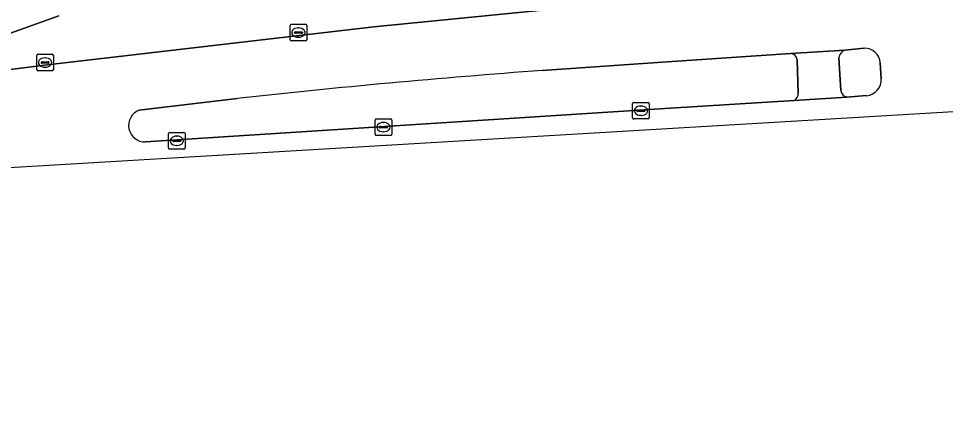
# Model space of a CAD drawing. Extents: x 159626 to 160723, y 388173 to 389416.
# Drawn here: x 160352.4 to 160408.2, y 388302.7 to 388326.5 of the extents above; entities that cross this region are included whole.
import ezdxf

# ---------------------------------------------------------------- set-up
doc = ezdxf.new("R2010")
doc.units = 0
for name, color, linetype in [('IMGEO_Groenvoorziening', 7, 'Continuous'), ('IMGEO_Kolk', 7, 'Continuous'), ('IMGEO_Rijbaan_lokaal_gesloten', 7, 'Continuous'), ('IMGEO_Rijbaan_regionaal_gesloten', 7, 'Continuous'), ('IMGEO_Verkeerseiland_open', 7, 'Continuous'), ('IMGEO_Voetpad_open', 7, 'Continuous')]:
    doc.layers.add(name, color=color, linetype=linetype)

msp = doc.modelspace()

# ---------------------------------------------------------------- linework, layer by layer
at = {"layer": 'IMGEO_Groenvoorziening'}
msp.add_lwpolyline([(160343.242, 388322.473), (160354.869, 388326.625)], dxfattribs=at)
at = {"layer": 'IMGEO_Kolk'}
for p, q in [((160368.776, 388325.196), (160368.776, 388326.048)), ((160368.851, 388326.122), (160369.703, 388326.122)), ((160369.264, 388325.902), (160369.289, 388325.902)), ((160369.777, 388326.048), (160369.777, 388325.196)), ((160369.035, 388325.616), (160369.035, 388325.628)), ((160369.473, 388325.579), (160369.075, 388325.579)), ((160369.078, 388325.665), (160369.476, 388325.665)), ((160369.287, 388325.342), (160369.262, 388325.342)), ((160369.519, 388325.628), (160369.519, 388325.616)), ((160369.703, 388325.122), (160368.851, 388325.122)), ((160353.529, 388323.394), (160353.529, 388324.246)), ((160353.604, 388324.32), (160354.456, 388324.32)), ((160354.53, 388324.246), (160354.53, 388323.394)), ((160353.788, 388323.814), (160353.788, 388323.826)), ((160354.226, 388323.777), (160353.828, 388323.777)), ((160353.831, 388323.863), (160354.229, 388323.863)), ((160354.017, 388324.1), (160354.042, 388324.1)), ((160354.272, 388323.826), (160354.272, 388323.814)), ((160354.456, 388323.32), (160353.604, 388323.32)), ((160354.04, 388323.54), (160354.015, 388323.54)), ((160389.463, 388321.424), (160390.315, 388321.424)), ((160389.388, 388320.498), (160389.388, 388321.35)), ((160389.647, 388320.918), (160389.647, 388320.93)), ((160390.085, 388320.881), (160389.687, 388320.881)), ((160389.69, 388320.967), (160390.088, 388320.967)), ((160389.876, 388321.204), (160389.901, 388321.204)), ((160390.131, 388320.93), (160390.131, 388320.918)), ((160390.389, 388321.35), (160390.389, 388320.498)), ((160373.894, 388319.508), (160373.894, 388320.36)), ((160373.969, 388320.434), (160374.821, 388320.434)), ((160374.895, 388320.36), (160374.895, 388319.508)), ((160390.315, 388320.424), (160389.463, 388320.424)), ((160389.899, 388320.644), (160389.874, 388320.644)), ((160374.153, 388319.928), (160374.153, 388319.94)), ((160374.591, 388319.891), (160374.193, 388319.891)), ((160374.196, 388319.977), (160374.594, 388319.977)), ((160374.382, 388320.214), (160374.407, 388320.214)), ((160374.637, 388319.94), (160374.637, 388319.928)), ((160361.458, 388318.69), (160361.458, 388319.542)), ((160361.533, 388319.616), (160362.385, 388319.616)), ((160361.76, 388319.159), (160362.158, 388319.159)), ((160361.946, 388319.396), (160361.971, 388319.396)), ((160362.459, 388319.542), (160362.459, 388318.69)), ((160374.821, 388319.434), (160373.969, 388319.434)), ((160374.405, 388319.654), (160374.38, 388319.654)), ((160362.385, 388318.616), (160361.533, 388318.616)), ((160361.717, 388319.11), (160361.717, 388319.122)), ((160362.155, 388319.073), (160361.757, 388319.073)), ((160361.969, 388318.836), (160361.944, 388318.836)), ((160362.201, 388319.122), (160362.201, 388319.11))]:
    msp.add_line(p, q, dxfattribs=at)
for points in [[(160368.776, 388325.196), (160368.776, 388326.048)], [(160368.851, 388326.122), (160369.703, 388326.122)], [(160369.777, 388326.048), (160369.777, 388325.196)], [(160369.703, 388325.122), (160368.851, 388325.122)], [(160353.529, 388323.394), (160353.529, 388324.246)], [(160353.604, 388324.32), (160354.456, 388324.32)], [(160354.53, 388324.246), (160354.53, 388323.394)], [(160354.456, 388323.32), (160353.604, 388323.32)], [(160389.463, 388321.424), (160390.315, 388321.424)], [(160389.388, 388320.498), (160389.388, 388321.35)], [(160390.389, 388321.35), (160390.389, 388320.498)], [(160373.894, 388319.508), (160373.894, 388320.36)], [(160373.969, 388320.434), (160374.821, 388320.434)], [(160374.895, 388320.36), (160374.895, 388319.508)], [(160390.315, 388320.424), (160389.463, 388320.424)], [(160361.458, 388318.69), (160361.458, 388319.542)], [(160361.533, 388319.616), (160362.385, 388319.616)], [(160362.459, 388319.542), (160362.459, 388318.69)], [(160374.821, 388319.434), (160373.969, 388319.434)], [(160362.385, 388318.616), (160361.533, 388318.616)]]:
    msp.add_lwpolyline(points, dxfattribs=at)
for centre, radius, start, end in [((160368.853, 388326.046), 0.0765, 91.552, 178.448), ((160368.853, 388326.046), 0.0765, 91.552, 178.448), ((160369.701, 388326.046), 0.0765, 1.552, 88.448), ((160369.701, 388326.046), 0.0765, 1.552, 88.448), ((160369.075, 388325.625), 0.0403, 85.8775, 175.7526), ((160369.072, 388325.615), 0.0366, 178.938, 274.7102), ((160369.476, 388325.622), 0.043, 264.8664, 352.4533), ((160369.48, 388325.627), 0.0386, 1.7309, 96.639), ((160368.853, 388325.198), 0.0765, 181.552, 268.448), ((160368.853, 388325.198), 0.0765, 181.552, 268.448), ((160369.701, 388325.198), 0.0765, 271.552, 358.448), ((160369.701, 388325.198), 0.0765, 271.552, 358.448), ((160353.606, 388324.244), 0.0765, 91.552, 178.448), ((160353.606, 388324.244), 0.0765, 91.552, 178.448), ((160354.454, 388324.244), 0.0765, 1.552, 88.448), ((160354.454, 388324.244), 0.0765, 1.552, 88.448), ((160353.828, 388323.823), 0.0403, 85.8775, 175.7526), ((160353.825, 388323.813), 0.0366, 178.938, 274.7102), ((160354.229, 388323.82), 0.043, 264.8664, 352.4533), ((160354.233, 388323.825), 0.0386, 1.7309, 96.639), ((160353.606, 388323.396), 0.0765, 181.552, 268.448), ((160353.606, 388323.396), 0.0765, 181.552, 268.448), ((160354.454, 388323.396), 0.0765, 271.552, 358.448), ((160354.454, 388323.396), 0.0765, 271.552, 358.448), ((160389.465, 388321.348), 0.0765, 91.552, 178.448), ((160389.465, 388321.348), 0.0765, 91.552, 178.448), ((160390.313, 388321.348), 0.0765, 1.552, 88.448), ((160390.313, 388321.348), 0.0765, 1.552, 88.448), ((160389.687, 388320.927), 0.0403, 85.8775, 175.7526), ((160389.684, 388320.917), 0.0366, 178.938, 274.7102), ((160390.088, 388320.924), 0.043, 264.8664, 352.4533), ((160390.092, 388320.929), 0.0386, 1.7309, 96.639), ((160373.971, 388320.358), 0.0765, 91.552, 178.448), ((160373.971, 388320.358), 0.0765, 91.552, 178.448), ((160374.819, 388320.358), 0.0765, 1.552, 88.448), ((160374.819, 388320.358), 0.0765, 1.552, 88.448), ((160389.465, 388320.5), 0.0765, 181.552, 268.448), ((160389.465, 388320.5), 0.0765, 181.552, 268.448), ((160390.313, 388320.5), 0.0765, 271.552, 358.448), ((160390.313, 388320.5), 0.0765, 271.552, 358.448), ((160374.193, 388319.937), 0.0403, 85.8775, 175.7526), ((160374.19, 388319.927), 0.0366, 178.938, 274.7102), ((160374.594, 388319.934), 0.043, 264.8664, 352.4533), ((160374.598, 388319.939), 0.0386, 1.7309, 96.639), ((160361.535, 388319.54), 0.0765, 91.552, 178.448), ((160361.535, 388319.54), 0.0765, 91.552, 178.448), ((160361.757, 388319.119), 0.0403, 85.8775, 175.7526), ((160362.162, 388319.121), 0.0386, 1.7309, 96.639), ((160362.383, 388319.54), 0.0765, 1.552, 88.448), ((160362.383, 388319.54), 0.0765, 1.552, 88.448), ((160373.971, 388319.51), 0.0765, 181.552, 268.448), ((160373.971, 388319.51), 0.0765, 181.552, 268.448), ((160374.819, 388319.51), 0.0765, 271.552, 358.448), ((160374.819, 388319.51), 0.0765, 271.552, 358.448), ((160361.535, 388318.692), 0.0765, 181.552, 268.448), ((160361.535, 388318.692), 0.0765, 181.552, 268.448), ((160361.754, 388319.109), 0.0366, 178.938, 274.7102), ((160362.158, 388319.116), 0.043, 264.8664, 352.4533), ((160362.383, 388318.692), 0.0765, 271.552, 358.448), ((160362.383, 388318.692), 0.0765, 271.552, 358.448)]:
    msp.add_arc(centre, radius, start, end, dxfattribs=at)
for centre, major_axis, ratio, start_param, end_param in [((160369.263, 388325.622), (-0.387, 0.002), 0.722429, 4.712389, 7.853982), ((160369.288, 388325.622), (-0.39, 0.002), 0.717154, 1.570796, 4.712389), ((160354.016, 388323.82), (-0.387, 0.002), 0.722429, 4.712389, 7.853982), ((160354.041, 388323.82), (-0.39, 0.002), 0.717154, 1.570796, 4.712389), ((160389.875, 388320.924), (-0.387, 0.002), 0.722429, 4.712389, 7.853982), ((160389.9, 388320.924), (-0.39, 0.002), 0.717154, 1.570796, 4.712389), ((160374.381, 388319.934), (-0.387, 0.002), 0.722429, 4.712389, 7.853982), ((160374.406, 388319.934), (-0.39, 0.002), 0.717154, 1.570796, 4.712389), ((160361.945, 388319.116), (-0.387, 0.002), 0.722429, 4.712389, 7.853982), ((160361.97, 388319.116), (-0.39, 0.002), 0.717154, 1.570796, 4.712389)]:
    msp.add_ellipse(centre, major_axis=major_axis, ratio=ratio, start_param=start_param, end_param=end_param, dxfattribs=at)
at = {"layer": 'IMGEO_Rijbaan_lokaal_gesloten'}
for points in [[(160373.808, 388325.977), (160384.175, 388326.99)], [(160354.869, 388326.625), (160343.242, 388322.473)], [(160342.589, 388322.211), (160353.994, 388323.671), (160373.808, 388325.977)]]:
    msp.add_lwpolyline(points, dxfattribs=at)
at = {"layer": 'IMGEO_Rijbaan_regionaal_gesloten'}
for points in [[(160498.569, 388330.843), (160501.711, 388331.041), (160501.552, 388334.526), (160482.533, 388333.323), (160431.58, 388330.029), (160416.129, 388329.131), (160403.258, 388328.243), (160402.405, 388328.188), (160398.382, 388327.927), (160391.245, 388327.456), (160384.175, 388326.99), (160373.808, 388325.977), (160353.994, 388323.671), (160342.589, 388322.211), (160341.716, 388322.099)], [(160158.496, 388304.948), (160156.671, 388304.674), (160156.564, 388304.66), (160156.741, 388302.704), (160179.61, 388307.304), (160400.618, 388320.403), (160464.969, 388324.217), (160501.903, 388326.406)], [(160383.951, 388323.341), (160391.472, 388323.855), (160398.911, 388324.364), (160402.159, 388324.567), (160403.327, 388324.679)], [(160404.29, 388323.795), (160404.344, 388322.846)], [(160359.694, 388320.951), (160365.583, 388321.654)], [(160403.464, 388321.828), (160402.282, 388321.74), (160399.101, 388321.546), (160391.647, 388321.068), (160360.066, 388319.04)]]:
    msp.add_lwpolyline(points, dxfattribs=at)
for centre, radius, start, end in [((160403.358, 388323.746), 0.933, 2.9809, 91.9174), ((160419.539, 387835.021), 489.615, 94.16826, 96.3269), ((160403.388, 388322.783), 0.959, 274.5752, 3.7419), ((160360.052, 388320.029), 0.989, 111.2105, 270.8206)]:
    msp.add_arc(centre, radius, start, end, dxfattribs=at)
at = {"layer": 'IMGEO_Verkeerseiland_open'}
for points in [[(160398.911, 388324.364), (160391.472, 388323.855), (160383.951, 388323.341)], [(160403.327, 388324.679), (160402.159, 388324.567)], [(160399.354, 388321.963), (160399.285, 388323.979)], [(160401.804, 388324.112), (160401.908, 388322.131)], [(160404.344, 388322.846), (160404.29, 388323.795)], [(160365.583, 388321.654), (160359.694, 388320.951)], [(160360.066, 388319.04), (160391.647, 388321.068), (160399.101, 388321.546)], [(160402.282, 388321.74), (160403.464, 388321.828)]]:
    msp.add_lwpolyline(points, dxfattribs=at)
for centre, radius, start, end in [((160398.882, 388323.961), 0.404, 2.4948, 85.8446), ((160402.321, 388324.074), 0.519, 108.2247, 175.8512), ((160403.358, 388323.746), 0.933, 2.9809, 91.9174), ((160419.539, 387835.021), 489.615, 94.16826, 96.3269), ((160403.388, 388322.783), 0.959, 274.5752, 3.7419), ((160398.955, 388321.92), 0.401, 291.3343, 6.1741), ((160402.372, 388322.2), 0.469, 188.4836, 258.9704), ((160360.052, 388320.029), 0.989, 111.2105, 270.8206)]:
    msp.add_arc(centre, radius, start, end, dxfattribs=at)
at = {"layer": 'IMGEO_Voetpad_open'}
for points in [[(160402.159, 388324.567), (160398.911, 388324.364)], [(160399.285, 388323.979), (160399.354, 388321.963)], [(160401.908, 388322.131), (160401.804, 388324.112)], [(160399.101, 388321.546), (160402.282, 388321.74)]]:
    msp.add_lwpolyline(points, dxfattribs=at)
for centre, radius, start, end in [((160398.882, 388323.961), 0.404, 2.4948, 85.8446), ((160402.321, 388324.074), 0.519, 108.2247, 175.8512), ((160398.955, 388321.92), 0.401, 291.3343, 6.1741), ((160402.372, 388322.2), 0.469, 188.4836, 258.9704)]:
    msp.add_arc(centre, radius, start, end, dxfattribs=at)

doc.saveas('drawing.dxf')
